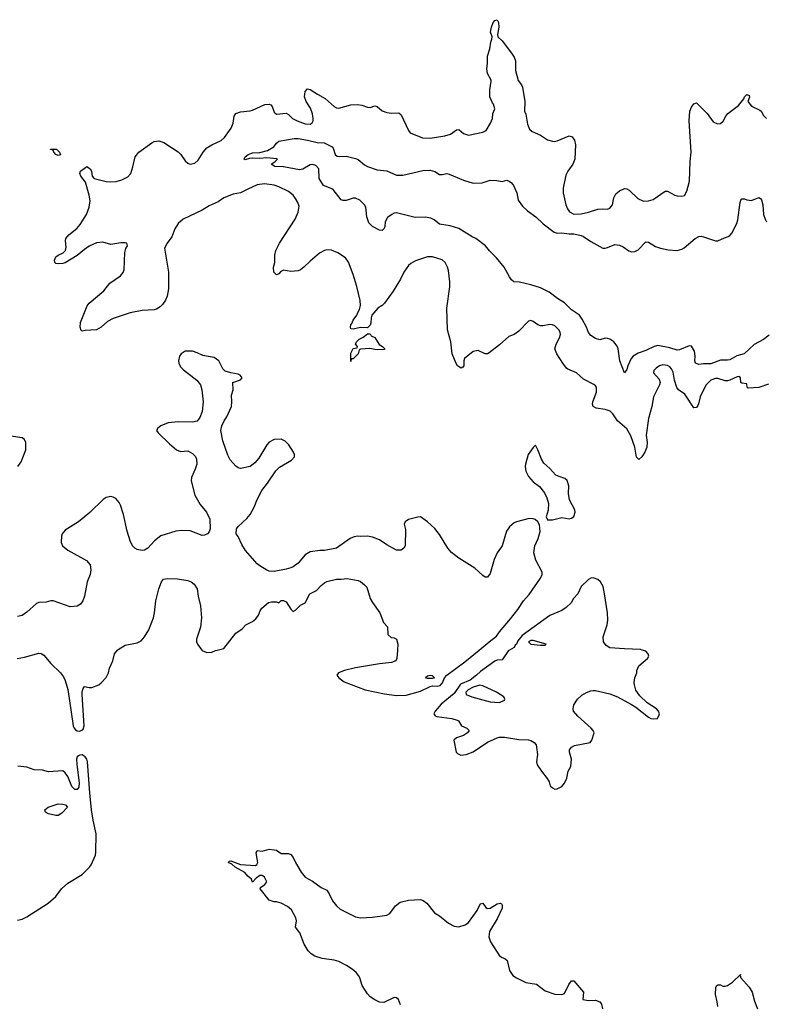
# Model space of a CAD drawing. Header units: inches. Extents: x 2001573 to 2220545, y 644482 to 846830.
# Tile 748 of 755: x 2202810 to 2209033, y 757049 to 765253. Entities that reach past the tile are written whole.
import ezdxf

# ---------------------------------------------------------------- set-up
doc = ezdxf.new("R2010")
doc.units = ezdxf.units.IN
doc.header["$MEASUREMENT"] = 0
doc.layers.add('C2705', color=7, linetype='Continuous')
doc.layers.add('C2706', color=7, linetype='Continuous')

msp = doc.modelspace()

# ---------------------------------------------------------------- linework, layer by layer
at = {"layer": 'C2705', "color": 5}
for points, elevation in [([(2202789.5, 759930.5), (2202850, 759940.5), (2202970, 759974), (2202990, 759970.7), (2203010, 759958.8), (2203069.1, 759889.1), (2203151.2, 759811.2), (2203176.2, 759776.2), (2203190, 759747), (2203210, 759672.7), (2203256.3, 759370), (2203263.3, 759350), (2203275.4, 759335.5), (2203290, 759327.2), (2203310, 759325.9), (2203327.3, 759332.7), (2203337.5, 759342.5), (2203346.3, 759370), (2203329.4, 759630.6), (2203330, 759651.3), (2203339.3, 759680.7), (2203350, 759697.3), (2203390, 759687.3), (2203412.1, 759687.9), (2203469.4, 759710.6), (2203490, 759726), (2203529.4, 759770.6), (2203549.3, 759810.7), (2203559.3, 759850), (2203586, 759910), (2203601.2, 759970), (2203625.2, 760000)], 320), ([(2204328.5, 760000), (2204330, 759998), (2204370, 759979.1), (2204410, 759983.8), (2204442.9, 759997.1), (2204454.8, 760000)], 320), ([(2205957.8, 760000), (2205954, 759930), (2205946, 759910), (2205910, 759896.1), (2205810, 759886.6), (2205607.6, 759852.4), (2205517.1, 759830), (2205468.2, 759810), (2205453, 759790), (2205470.3, 759770.3), (2205515.6, 759735.6), (2205690, 759670.3), (2205850, 759635.8), (2205950, 759622.9), (2206030, 759624.2), (2206150, 759659), (2206230, 759695.9), (2206250, 759701), (2206290, 759698.2), (2206315.1, 759704.9), (2206333.7, 759726.3), (2206350, 759767.7), (2206369, 759791), (2206518.8, 759901.2), (2206638.3, 760000)], 320), ([(2206891.1, 760000), (2206884.1, 759995.9), (2206830, 759918), (2206790, 759917.2), (2206770, 759906.6), (2206650, 759822.4), (2206616.9, 759790), (2206564, 759750), (2206483.5, 759716.5), (2206430, 759639.1), (2206322.9, 759550), (2206271.9, 759490), (2206260.4, 759470), (2206272, 759452), (2206286.8, 759446.8), (2206412, 759430), (2206455.6, 759415.6), (2206466, 759410), (2206491, 759370), (2206536, 759350), (2206556, 759330), (2206542.8, 759310), (2206510, 759289.3), (2206451.3, 759270), (2206427.3, 759250), (2206447.3, 759150), (2206458, 759138), (2206485.8, 759125.8), (2206530, 759130.5), (2206590, 759153.4), (2206710, 759233.4), (2206788.7, 759270), (2206806.7, 759273.3), (2206850, 759273.4), (2206970, 759256.5), (2207050, 759252.9), (2207070, 759247.2), (2207099.1, 759230), (2207114.8, 759210), (2207118.8, 759190), (2207126, 759130), (2207118.8, 759070), (2207123.5, 759043.5), (2207158, 758990), (2207206, 758930), (2207222, 758902), (2207232, 758870), (2207251.1, 758851.1), (2207270, 758842), (2207290, 758844.7), (2207330, 758864.7), (2207350, 758891.3), (2207370, 758932), (2207382.7, 758990), (2207403.7, 759030), (2207409.4, 759090), (2207392.3, 759150), (2207393.2, 759170), (2207409, 759190), (2207434.7, 759205.3), (2207564, 759230), (2207579.3, 759250), (2207598, 759310), (2207589.5, 759330), (2207573.3, 759350), (2207461.2, 759450), (2207426, 759490), (2207422.4, 759510), (2207430, 759542.8), (2207459.5, 759590), (2207494.5, 759625.5), (2207533, 759647), (2207570, 759661.3), (2207590, 759663.7), (2207610, 759663.7), (2207730, 759635.3), (2207791.7, 759611.7), (2207908.1, 759548.1), (2207945.2, 759525.2), (2208050, 759441), (2208070, 759431), (2208090, 759426), (2208126, 759430), (2208140.4, 759459.6), (2208142, 759470), (2208134, 759490), (2208119, 759510), (2208039.5, 759559.5), (2207978, 759618), (2207946.2, 759666.2), (2207933.6, 759710), (2207931.6, 759730), (2207937.6, 759770), (2207953.6, 759810), (2207954.5, 759830), (2207969.2, 759870), (2208044, 759930), (2208054, 759950), (2208049, 759970), (2208028.7, 759990), (2207999.1, 760000)], 320), ([(2202790, 757750.7), (2202830, 757758), (2202870, 757778.4), (2203047, 757890), (2203110, 757947.7), (2203159.5, 758010), (2203210, 758057.3), (2203330, 758130.6), (2203392.7, 758190), (2203406, 758210), (2203441.2, 758290), (2203444.8, 758315.2), (2203446.9, 758470), (2203422, 758582), (2203408.4, 758668.4), (2203393.5, 758810), (2203374.7, 759070), (2203368.3, 759090), (2203354.5, 759110), (2203330, 759126.7), (2203310, 759125.1), (2203300.8, 759119.2), (2203290.1, 759109.9), (2203284.1, 759090), (2203285.7, 759045.7), (2203305.7, 758894.3), (2203303.4, 758856.7), (2203290, 758838.2), (2203270, 758839), (2203242.9, 758862.9), (2203210, 758947), (2203190, 758978.7), (2203170, 758993.3), (2203050, 758986), (2202998.8, 758998.8), (2202930, 759001.1), (2202870, 759023.9), (2202792.9, 759032.9)], 320), ([(2205984.1, 757044.1), (2205966.6, 757090), (2205950, 757102.9), (2205930, 757104.2), (2205844.5, 757064.5), (2205810, 757065.2), (2205770, 757086), (2205731.4, 757111.5), (2205710, 757136), (2205664.4, 757204.4), (2205645.3, 757270), (2205633.3, 757290), (2205613.6, 757313.6), (2205580.2, 757340.2), (2205532.8, 757372.8), (2205470, 757405.9), (2205430, 757415.8), (2205330, 757429.3), (2205269.9, 757449.9), (2205239.1, 757470), (2205215.5, 757495.5), (2205179.7, 757550), (2205143.6, 757643.6), (2205109, 757690), (2205116.2, 757743.8), (2205111.8, 757770), (2205074.5, 757834.5), (2205042.9, 757862.9), (2204990, 757892.7), (2204950, 757902), (2204930, 757902), (2204890, 757917), (2204813.2, 758010), (2204818, 758022), (2204852.7, 758047.3), (2204869.5, 758070), (2204850, 758109.3), (2204830, 758120.9), (2204810, 758120.9), (2204780.5, 758099.5), (2204750, 758066), (2204742, 758090), (2204710, 758116), (2204687, 758147), (2204604.5, 758190), (2204577.5, 758217.5), (2204548.7, 758230), (2204558, 758242), (2204570, 758244.7), (2204650, 758214), (2204774.2, 758205.8), (2204786.8, 758213.2), (2204795.1, 758230), (2204781.2, 758310), (2204789.4, 758330.6), (2204830, 758324.9), (2204890, 758340.5), (2204930, 758337.1), (2204950, 758332.7), (2204990, 758305.5), (2205050, 758304.9), (2205070, 758296.4), (2205090, 758270.8), (2205108.4, 758230), (2205155.8, 758150), (2205190, 758108.5), (2205250, 758074.4), (2205322, 758022), (2205370, 758001), (2205390.4, 757970.4), (2205418, 757910), (2205450.4, 757870), (2205482.3, 757842.3), (2205610, 757776.4), (2205650, 757770.4), (2205750, 757774), (2205870, 757792.6), (2205894, 757806), (2205943.5, 757870), (2205981.8, 757898.3), (2206050, 757917.7), (2206150, 757922.6), (2206173.8, 757913.8), (2206203, 757890), (2206266.4, 757810), (2206310, 757786.5), (2206384.9, 757724.9), (2206430, 757700.8), (2206470, 757695.3), (2206522.7, 757710), (2206549.8, 757730.2), (2206623.7, 757830), (2206630, 757851), (2206650, 757884.7), (2206670, 757891.3), (2206694.4, 757854.4), (2206710, 757847.3), (2206730, 757850.6), (2206790, 757886.8), (2206814, 757890), (2206824.7, 757884.7), (2206830, 757874), (2206830.7, 757850), (2206790, 757759.5), (2206724.8, 757655.2), (2206719.5, 757610), (2206734.6, 757570), (2206810, 757452.7), (2206830, 757438.7), (2206854.8, 757430), (2206873, 757413), (2206892.2, 757330), (2206920.4, 757290), (2206950.2, 757270.2), (2207030, 757230.2), (2207117, 757217), (2207190, 757160.3), (2207270, 757132), (2207329.4, 757130.6), (2207350, 757138.8), (2207386, 757214), (2207410, 757242.8), (2207430, 757242.8), (2207510.6, 757150), (2207504.9, 757090), (2207550, 757079.7), (2207610, 757082), (2207645.5, 757070), (2207658, 757050), (2207668.7, 757010)], 280), ([(2208628, 757030), (2208624.2, 757070), (2208609.6, 757130.4), (2208612.3, 757187.7), (2208617.2, 757202.8), (2208630, 757210.7), (2208650, 757210.5), (2208670, 757200.5), (2208690, 757199.1), (2208710, 757204.9), (2208750, 757234), (2208818, 757298), (2208814, 757290), (2208821, 757270), (2208890, 757190.8), (2208915.5, 757150), (2208934.7, 757074.7), (2208959.3, 757010)], 280)]:
    msp.add_lwpolyline(points, dxfattribs=dict(at, elevation=elevation))
for points, elevation in [([(2206230, 759789.2), (2206210, 759784), (2206191.3, 759770), (2206205.9, 759765.8), (2206250, 759766.7), (2206266, 759770), (2206250, 759786)], 340), ([(2206646.5, 759706.5), (2206590.3, 759690), (2206547.2, 759670), (2206527.6, 759650), (2206530.5, 759630), (2206578.8, 759610), (2206731.3, 759568.7), (2206810, 759562.8), (2206850, 759582), (2206854, 759590), (2206844, 759610), (2206784.5, 759650), (2206670, 759701.8)], 340), ([(2203110, 758622), (2203050, 758637), (2203026, 758650), (2203018, 758670), (2203046, 758690), (2203130, 758717.8), (2203170, 758716.5), (2203190.8, 758710), (2203207.7, 758690), (2203159.9, 758640.1), (2203130, 758622)], 320)]:
    msp.add_lwpolyline(points, close=True, dxfattribs=dict(at, elevation=elevation))
at = {"layer": 'C2706', "color": 5}
for points, elevation in [([(2209050, 762215.1), (2208970, 762187.1), (2208881.5, 762181.5), (2208874, 762190), (2208870, 762218), (2208830, 762224), (2208822, 762230), (2208817.2, 762270), (2208810, 762279), (2208790, 762278), (2208730.4, 762249.6), (2208710, 762245.1), (2208690, 762244.2), (2208630, 762262.7), (2208610, 762263.9), (2208570, 762249.7), (2208530, 762206.3), (2208482.6, 762110), (2208468.6, 762051.4), (2208461.7, 762038.3), (2208450, 762021.2), (2208430, 762019), (2208354, 762134), (2208300.5, 762170), (2208287, 762186.9), (2208268.3, 762248.3), (2208256.2, 762316.2), (2208243.6, 762343.6), (2208230, 762359.6), (2208210, 762372.6), (2208170, 762377.2), (2208143, 762370), (2208114.9, 762350), (2208096.3, 762330), (2208093.4, 762310), (2208139, 762259), (2208147.2, 762230), (2208143.1, 762210), (2208092.9, 762110), (2208080.2, 762030), (2208051.2, 761930), (2208031.7, 761790), (2208040.9, 761730), (2208038, 761690), (2208020.7, 761650), (2207996.3, 761610), (2207969.6, 761589.6), (2207950, 761608.7), (2207936.9, 761690), (2207904.8, 761784.8), (2207870, 761844.2), (2207791.6, 761910), (2207753.6, 761970), (2207731.9, 761991.9), (2207690, 762005.7), (2207615.1, 762015.1), (2207591.2, 762031.1), (2207585.7, 762050), (2207587.1, 762070), (2207618, 762150), (2207617, 762190), (2207610, 762201.2), (2207594.5, 762214.5), (2207510, 762257.6), (2207450, 762309.6), (2207380, 762340), (2207367.2, 762350), (2207336.4, 762390), (2207287.2, 762470), (2207271, 762510), (2207280.4, 762550), (2207310, 762602), (2207316.4, 762630), (2207314.7, 762650), (2207304.4, 762670), (2207270, 762701.7), (2207250, 762711.1), (2207230, 762714), (2207170, 762701.1), (2207150, 762702), (2207129.8, 762709.8), (2207090, 762738.4), (2207070, 762745.1), (2207050, 762740.7), (2206970, 762658.4), (2206930, 762629.6), (2206887.8, 762612.2), (2206810, 762542.7), (2206723.4, 762476.6), (2206710, 762469.6), (2206690, 762469.6), (2206630, 762495.6), (2206590.5, 762489.5), (2206518, 762430), (2206512.4, 762410), (2206512, 762370), (2206503, 762357), (2206490, 762349.6), (2206459.3, 762370), (2206446.9, 762386.9), (2206415.1, 762470), (2206402.9, 762570), (2206376.2, 762670), (2206369.7, 762850), (2206393.8, 763026.2), (2206394, 763070), (2206383.1, 763163.1), (2206375.4, 763190), (2206356.3, 763230), (2206331.4, 763251.4), (2206250, 763276.9), (2206210, 763276.3), (2206110, 763242.9), (2206070, 763220.5), (2206050, 763203.6), (2206011.7, 763150), (2205984, 763090), (2205922.3, 762990), (2205850.3, 762890), (2205830, 762871.1), (2205796.3, 762850), (2205744.7, 762790), (2205738.8, 762770), (2205736.8, 762723.2), (2205730, 762708), (2205710, 762686), (2205650, 762688), (2205590, 762675.3), (2205570, 762678), (2205567, 762690), (2205570, 762710.8), (2205578.7, 762721.3), (2205590, 762750.6), (2205621.2, 762790), (2205630, 762818), (2205642.7, 762837.3), (2205649.5, 762870.5), (2205647.2, 762912.8), (2205620.7, 763030), (2205589.9, 763130), (2205551.8, 763231.8), (2205525.1, 763270), (2205461.3, 763310), (2205410, 763331.7), (2205370, 763334.8), (2205350, 763330.8), (2205310, 763308.4), (2205230, 763241.1), (2205179.5, 763190), (2205150, 763169.7), (2205130, 763160.5), (2205070, 763154.7), (2205010, 763166.6), (2204985.5, 763154.5), (2204970, 763135.3), (2204950, 763128), (2204929.4, 763149.4), (2204924, 763190), (2204936, 763230), (2204935.1, 763290), (2204943.6, 763330), (2204975.1, 763390), (2205106.4, 763590), (2205132, 763650), (2205138.2, 763698.2), (2205128.7, 763730), (2205110, 763762), (2205088.5, 763790), (2205050, 763822.7), (2204970, 763860.5), (2204930, 763873), (2204850, 763886), (2204790, 763876), (2204710, 763841.5), (2204650, 763809.8), (2204590, 763799.2), (2204510.2, 763769.8), (2204464.7, 763735.3), (2204390, 763702.2), (2204330, 763667), (2204171.9, 763590), (2204130, 763554.7), (2204102, 763510), (2204076.9, 763443.1), (2204037.9, 763390), (2204017.9, 763350), (2204050.1, 763149.9), (2204049.1, 763010.9), (2204038.6, 762950), (2204024.5, 762915.5), (2204000.5, 762879.5), (2203980.6, 762859.4), (2203950, 762840.6), (2203930, 762835.5), (2203830, 762830.4), (2203730, 762811.2), (2203590, 762762.6), (2203542.9, 762737.1), (2203490, 762689.8), (2203450, 762667.7), (2203356, 762664), (2203330, 762657), (2203322, 762662), (2203313.3, 762690), (2203317.7, 762730), (2203370.9, 762870), (2203389.3, 762890.7), (2203510, 762993.4), (2203561.9, 763058.1), (2203650, 763117.5), (2203673.5, 763146.5), (2203681.3, 763170), (2203686.2, 763313.8), (2203694.8, 763345.2), (2203707.6, 763370), (2203702, 763390), (2203690, 763393.3), (2203652.8, 763392.8), (2203570, 763381), (2203502, 763398), (2203450, 763394.6), (2203390, 763367.1), (2203350, 763339.1), (2203290, 763287.2), (2203190, 763226.9), (2203170, 763221.1), (2203130, 763218.9), (2203110, 763221.3), (2203103.1, 763230), (2203100.3, 763250), (2203110, 763276.5), (2203130, 763291.7), (2203170.7, 763309.3), (2203190.9, 763330), (2203197.5, 763357.5), (2203191.3, 763410), (2203193.3, 763430), (2203218.4, 763461.6), (2203287.3, 763512.7), (2203314.5, 763545.5), (2203367.5, 763630), (2203389.7, 763689.7), (2203396.2, 763743.8), (2203390, 763791.5), (2203358.1, 763898.1), (2203320.2, 763950), (2203311.9, 763970), (2203315.6, 763990), (2203357.3, 764022.6), (2203370, 764028.9), (2203396.2, 764010), (2203408.4, 763990), (2203414.9, 763950), (2203430, 763930.3), (2203530, 763905.7), (2203570, 763901.1), (2203615, 763905), (2203661.3, 763918.7), (2203710, 763942.6), (2203735.8, 763970), (2203754.1, 764025.9), (2203771.3, 764110), (2203801.6, 764150), (2203910, 764227.8), (2203930, 764236.8), (2203970, 764242.5), (2204010, 764230.2), (2204131.2, 764151.1), (2204154.2, 764130), (2204190, 764076.5), (2204210, 764056.5), (2204230, 764049.3), (2204270, 764058), (2204298, 764082), (2204338.8, 764150), (2204370, 764185.4), (2204410, 764211.4), (2204490, 764247.1), (2204517.8, 764270), (2204572.4, 764350), (2204588.1, 764390), (2204598.4, 764450), (2204612.7, 764470), (2204650, 764484.9), (2204730, 764492.9), (2204750, 764498.9), (2204852.3, 764547.7), (2204890, 764550.2), (2204902.5, 764542.5), (2204913.7, 764530), (2204930, 764482), (2204950, 764465.3), (2205030, 764474.4), (2205050, 764462), (2205084.6, 764430), (2205121.3, 764410), (2205190, 764384.1), (2205230, 764383.8), (2205246.6, 764393.4), (2205255.2, 764410), (2205257.3, 764430), (2205250, 764469.3), (2205234.9, 764514.9), (2205198.3, 764570), (2205183.1, 764610), (2205190, 764656), (2205210, 764677.3), (2205230, 764670.4), (2205291.1, 764631.1), (2205356.5, 764596.5), (2205430, 764530.3), (2205450, 764517.4), (2205470, 764516.5), (2205570, 764542.6), (2205625.1, 764545.1), (2205660.5, 764540.5), (2205710, 764523.1), (2205730, 764522.4), (2205770, 764534), (2205790, 764530.4), (2205830, 764492.7), (2205870, 764478.4), (2205910, 764474), (2205970, 764478), (2205990, 764461), (2206050.3, 764330.3), (2206065.5, 764310), (2206168.5, 764268.5), (2206230, 764264.7), (2206354.8, 764285.2), (2206400.4, 764299.6), (2206450, 764336.3), (2206470, 764338.8), (2206510, 764306), (2206550, 764291), (2206670, 764314.8), (2206697.2, 764330), (2206734.5, 764390), (2206749.5, 764430), (2206753.2, 764470), (2206769.3, 764510), (2206759.3, 764550), (2206750, 764561.2), (2206728.4, 764610), (2206728.2, 764668.2), (2206740.2, 764740.2), (2206739, 764750), (2206710, 764804), (2206704.2, 764844.2), (2206709.7, 764890), (2206709.7, 764950), (2206729.7, 765010), (2206735.6, 765064.4), (2206746.6, 765090), (2206749.2, 765109.2), (2206735.1, 765150), (2206742, 765190), (2206757, 765230), (2206770, 765244.9), (2206790, 765253), (2206799.5, 765230), (2206802.4, 765190), (2206793.4, 765130), (2206796, 765110), (2206830, 765076.3), (2206910, 764974.8), (2206930, 764941), (2206941.6, 764910), (2206941.6, 764830), (2206966, 764746), (2206993, 764710), (2207000.5, 764690), (2207019.5, 764570), (2207018.4, 764490), (2207030, 764466), (2207042.3, 764382.3), (2207060.2, 764340.2), (2207080.4, 764320.4), (2207150.6, 764290), (2207210, 764250.8), (2207250, 764240.7), (2207270, 764238.8), (2207290, 764244), (2207390, 764285.5), (2207416.1, 764276.1), (2207435.5, 764250), (2207443.8, 764210), (2207436.5, 764090), (2207421.3, 764050), (2207378.7, 763990), (2207362.7, 763957.4), (2207339.6, 763850), (2207340.9, 763810), (2207363.2, 763710), (2207375.8, 763675.8), (2207391.7, 763651.7), (2207430, 763633.4), (2207490, 763635.5), (2207550, 763648), (2207630, 763674), (2207670, 763678), (2207710, 763675.3), (2207730, 763683.1), (2207751.2, 763710), (2207763.5, 763770), (2207779.2, 763800.8), (2207810, 763828), (2207850, 763845.5), (2207870, 763843.8), (2207890, 763832.7), (2207963.1, 763763.1), (2208010, 763742), (2208050, 763742.8), (2208090, 763755.6), (2208190, 763823), (2208210, 763824.9), (2208270, 763790.5), (2208290, 763786), (2208330, 763783), (2208350, 763787.7), (2208370, 763824.7), (2208391.9, 763908.2), (2208397.4, 764070), (2208407.9, 764150), (2208391.3, 764411.3), (2208396.4, 764490), (2208410, 764523.8), (2208430, 764553), (2208450, 764561.6), (2208539.1, 764470), (2208590, 764402), (2208626.2, 764386.2), (2208650, 764388), (2208673, 764407), (2208694.7, 764450), (2208711.6, 764470), (2208801.7, 764538.3), (2208845.8, 764594.2), (2208850, 764610.6), (2208870, 764630.4), (2208890, 764622), (2208893, 764607), (2208878, 764570), (2208910, 764531.3), (2208979.8, 764499.8), (2208990, 764491.3), (2209010, 764456), (2209036, 764430)], 280), ([(2209056.7, 762623.3), (2209010, 762587.2), (2208932.6, 762547.4), (2208848, 762470), (2208788.2, 762451.8), (2208730, 762419.9), (2208710, 762414.9), (2208650, 762416.5), (2208570, 762386.7), (2208510, 762385.8), (2208470, 762378.8), (2208443.2, 762390), (2208437.5, 762410), (2208440.2, 762450), (2208434.1, 762490), (2208410, 762533.5), (2208390, 762535.5), (2208310, 762501.7), (2208290, 762499), (2208230, 762519.6), (2208130, 762538.6), (2208098.3, 762530), (2208030, 762497.4), (2207965.7, 762474.3), (2207924.4, 762450), (2207906.7, 762430), (2207877.6, 762370), (2207870, 762339), (2207850, 762309.4), (2207812.5, 762410), (2207798.8, 762510), (2207790, 762531.5), (2207762, 762570), (2207730, 762592.2), (2207710, 762597.4), (2207690, 762598.7), (2207644.7, 762584.7), (2207610, 762597), (2207570, 762621.6), (2207550, 762646), (2207534.5, 762690), (2207498.7, 762758.7), (2207476.4, 762790), (2207410, 762835.3), (2207350, 762893.1), (2207291.6, 762930), (2207223.4, 762983.4), (2207150, 763018.8), (2207070, 763043.4), (2206975.2, 763064.8), (2206929.2, 763070), (2206910, 763086), (2206892, 763110), (2206848.1, 763190), (2206783.8, 763270), (2206725.7, 763325.7), (2206691.4, 763370), (2206611.6, 763430), (2206582.3, 763442.3), (2206470, 763511.8), (2206396.6, 763536.6), (2206310, 763549.7), (2206265.6, 763585.6), (2206237.8, 763597.8), (2206190, 763606.6), (2206105.9, 763605.9), (2205950, 763644.7), (2205930, 763640.5), (2205910.7, 763630), (2205876, 763604), (2205856.4, 763570), (2205853, 763530), (2205847.1, 763512.9), (2205830, 763495.3), (2205810, 763499), (2205750, 763529.3), (2205721.2, 763561.2), (2205703.7, 763610), (2205696, 763690), (2205684, 763710), (2205644, 763750), (2205610, 763764.5), (2205590, 763765.1), (2205530, 763747.3), (2205505.6, 763745.6), (2205490, 763752), (2205419.5, 763839.5), (2205342.7, 763870), (2205306.6, 763930), (2205302, 764010), (2205277, 764037), (2205250, 764045.1), (2205230, 764043.5), (2205170, 764006.2), (2205142, 764002), (2205010, 764026), (2204935.3, 764030), (2204906, 764050), (2204938, 764070), (2204958, 764090), (2204952.3, 764092.3), (2204870, 764101.2), (2204810, 764096), (2204750, 764099.3), (2204724, 764096), (2204690, 764084), (2204682, 764090), (2204689.4, 764110), (2204715.3, 764130), (2204750, 764144), (2204810, 764147.3), (2204876.3, 764163.7), (2204927.3, 764192.7), (2204950, 764224.7), (2204970, 764241), (2205097.2, 764262.8), (2205130, 764263.1), (2205210, 764250.2), (2205289.7, 764230.3), (2205346.8, 764226.8), (2205414.9, 764194.9), (2205423, 764183), (2205439.3, 764130), (2205456.7, 764116.7), (2205471.8, 764111.8), (2205530, 764114.9), (2205610, 764096.9), (2205630, 764089), (2205683.2, 764043.3), (2205709.4, 764029.4), (2205790, 764002), (2205870, 763993.8), (2205950, 763958), (2206002.5, 763957.5), (2206170, 763995.6), (2206230, 763998.9), (2206268.9, 763988.9), (2206310, 763964), (2206330, 763962), (2206369.6, 763970.4), (2206390, 763966), (2206510, 763916.5), (2206590, 763891.7), (2206665.9, 763894.1), (2206730, 763915.3), (2206787.5, 763912.5), (2206830, 763903.8), (2206870, 763914.9), (2206890, 763908), (2206910, 763892.4), (2206925.3, 763870), (2206953.2, 763810), (2206965.7, 763750), (2207000.3, 763700.3), (2207041.6, 763661.6), (2207112.2, 763610), (2207172.4, 763552.5), (2207263.5, 763483.5), (2207290, 763475.3), (2207330, 763476.3), (2207390, 763468.5), (2207430, 763468.4), (2207490, 763455.5), (2207510, 763447.6), (2207570, 763403.7), (2207670, 763350.4), (2207690, 763348.8), (2207710, 763354), (2207770, 763378.7), (2207810, 763374), (2207840.3, 763360.3), (2207885.9, 763325.8), (2207910, 763318), (2207937.2, 763322.8), (2207963.9, 763336.1), (2208030, 763402.8), (2208050, 763398.8), (2208110, 763363.8), (2208150, 763350.5), (2208215.1, 763335.1), (2208290, 763329), (2208330, 763340.3), (2208348.9, 763351.1), (2208440.5, 763430), (2208470, 763445.3), (2208490, 763448.9), (2208510, 763444.6), (2208610, 763410.7), (2208630, 763410.7), (2208683.3, 763436.7), (2208714.2, 763445.8), (2208730, 763456), (2208744.8, 763475.2), (2208786.2, 763553.8), (2208795.4, 763584.6), (2208816, 763730), (2208821.2, 763750), (2208830, 763761), (2208850, 763759.1), (2208870, 763750.6), (2208910, 763747.3), (2208970, 763771), (2208984, 763764), (2208992.7, 763752.7), (2209003.8, 763710), (2209008.6, 763630), (2209022.6, 763590), (2209034.6, 763570)], 260), ([(2206638.3, 760000), (2206723, 760070), (2206785.1, 760114.9), (2206810, 760152.8), (2206900.8, 760259.2), (2206962.1, 760337.9), (2207009.4, 760410.6), (2207055.9, 760464.1), (2207150, 760600.3), (2207163.5, 760630), (2207163.5, 760650), (2207111.4, 760750), (2207095.6, 760810), (2207103.6, 760870), (2207131.4, 760930), (2207149.2, 760989.2), (2207142.7, 761042.7), (2207129, 761070), (2207107.3, 761087.3), (2207090, 761094.5), (2207057.5, 761097.5), (2206950, 761069.4), (2206930, 761059.5), (2206892.3, 761027.7), (2206867.7, 760990), (2206830.8, 760870), (2206790.7, 760809.3), (2206764.5, 760755.5), (2206730, 760638), (2206710, 760608.7), (2206690, 760609), (2206670, 760621.2), (2206603.3, 760683.3), (2206470, 760767.3), (2206410, 760814.5), (2206378.4, 760850), (2206310, 760964), (2206270, 761014), (2206210, 761069), (2206150, 761109.2), (2206129, 761109), (2206050, 761089.2), (2206024, 761070), (2206014, 761050), (2206024.5, 761004.5), (2206023, 760870), (2206011.9, 760848.2), (2205990, 760832.3), (2205950, 760832.3), (2205870, 760876.2), (2205810, 760918.4), (2205750, 760942), (2205710, 760949.4), (2205650, 760946), (2205629.1, 760949.1), (2205596.8, 760943.2), (2205564.7, 760930), (2205450, 760849.3), (2205350.6, 760829.4), (2205310.7, 760829.3), (2205230, 760819), (2205190, 760794), (2205130, 760724), (2205090, 760694), (2205070, 760685.2), (2205030, 760673.2), (2204930, 760656), (2204890, 760657.2), (2204870, 760665.2), (2204810, 760700.9), (2204790, 760718), (2204692.3, 760830), (2204660.1, 760880.1), (2204630, 760948), (2204615.3, 760970), (2204617.2, 761010), (2204630, 761031), (2204703.9, 761096.1), (2204729.7, 761130.3), (2204762.9, 761190), (2204790, 761256), (2204829.4, 761330), (2204876, 761390), (2204944.8, 761495.2), (2204976.6, 761523.4), (2205076.6, 761583.4), (2205099, 761610), (2205101.2, 761630), (2205092.7, 761650), (2205052.7, 761710), (2205021.5, 761741.5), (2204990, 761757.2), (2204930, 761756), (2204890, 761733.2), (2204868.5, 761711.5), (2204802, 761598), (2204770, 761561.2), (2204730, 761529), (2204650, 761514), (2204630, 761519), (2204610, 761534), (2204565.4, 761585.4), (2204545.4, 761625.4), (2204504.1, 761744.1), (2204485.2, 761830), (2204494, 761870), (2204514, 761910), (2204537.5, 761942.5), (2204574, 762030), (2204579, 762070), (2204574.6, 762125.4), (2204588, 762170), (2204586, 762230), (2204650, 762251.3), (2204664, 762270), (2204648.7, 762290), (2204630, 762299.3), (2204569.3, 762309.3), (2204523.3, 762323.3), (2204503, 762343), (2204469.6, 762410), (2204430, 762438.9), (2204335.1, 762455.1), (2204290, 762478.4), (2204250, 762489.6), (2204190, 762489.6), (2204155.5, 762470), (2204140.4, 762450), (2204132.7, 762410), (2204134.9, 762390), (2204150, 762360.7), (2204174.4, 762334.4), (2204286.8, 762250), (2204317.3, 762210), (2204327.7, 762170), (2204338.8, 762070), (2204330, 761988), (2204310, 761938), (2204290, 761908.7), (2204250, 761899), (2204130, 761902.4), (2204047.5, 761892.5), (2203986, 761870), (2203961, 761850), (2203951.3, 761830), (2203964.7, 761810), (2204058, 761718), (2204116, 761670), (2204150, 761654.8), (2204210, 761661), (2204250, 761638), (2204274, 761614), (2204284.7, 761590), (2204286, 761550), (2204273.4, 761506.6), (2204241.4, 761438.6), (2204238.8, 761410), (2204270.7, 761290), (2204313.2, 761213.2), (2204366, 761150), (2204394.8, 761090), (2204398, 761010), (2204390, 760986), (2204374, 760970), (2204350, 760958), (2204330, 760955.3), (2204230, 760995.1), (2204157.5, 760997.5), (2204112, 760990), (2203987.2, 760952.8), (2203934, 760910), (2203878.8, 760850), (2203850, 760833.2), (2203830, 760829), (2203790, 760839), (2203770, 760848.7), (2203750, 760868.7), (2203729.3, 760910), (2203704.5, 760990), (2203675.6, 761130), (2203650, 761208.7), (2203638, 761230), (2203610, 761262.7), (2203590, 761275.1), (2203570, 761280.9), (2203530, 761272.7), (2203504.1, 761255.9), (2203394.2, 761145.8), (2203298.8, 761070), (2203190, 760999.3), (2203164.9, 760970), (2203159.1, 760950), (2203155.3, 760895.3), (2203166.8, 760870), (2203210, 760833.4), (2203365.8, 760745.8), (2203397.3, 760710), (2203403, 760670), (2203397.1, 760630), (2203373, 760570), (2203350.4, 760450), (2203334.9, 760410), (2203316.5, 760383.5), (2203290, 760366), (2203230, 760360.7), (2203090, 760409.2), (2203070, 760409.2), (2203030, 760399.5), (2202970, 760396.2), (2202950, 760389.4), (2202870, 760317), (2202830, 760289.3), (2202790, 760279.3)], 320), ([(2202794, 761530), (2202822.4, 761570), (2202860.7, 761670), (2202859.5, 761730), (2202850, 761755.3), (2202830, 761769), (2202619.3, 761799.3)], 320), ([(2203625.2, 760000), (2203630, 760006), (2203690, 760040.7), (2203790, 760061), (2203821.5, 760078.5), (2203850, 760110.8), (2203885.1, 760170), (2203925.1, 760270), (2203934, 760310), (2203945.1, 760410), (2203969.6, 760510.4), (2203992.3, 760567.7), (2204009.6, 760590.4), (2204042.9, 760597.1), (2204125.6, 760594.4), (2204210, 760580.3), (2204238.8, 760570), (2204262.8, 760550), (2204290, 760511.3), (2204298.4, 760450), (2204317.6, 760370), (2204325.5, 760270), (2204317.1, 760190), (2204284, 760090), (2204282.8, 760070), (2204291, 760050), (2204328.5, 760000)], 320), ([(2204454.8, 760000), (2204510, 760013.4), (2204610, 760140.7), (2204664.1, 760175.9), (2204694, 760210), (2204750, 760239.1), (2204778.6, 760261.4), (2204800.7, 760290), (2204814, 760326), (2204829.3, 760350), (2204884.7, 760395.3), (2204910, 760402), (2204950, 760402), (2204970, 760394), (2204990, 760414), (2205010, 760414), (2205030, 760402), (2205070, 760342), (2205090, 760322), (2205110, 760332), (2205150, 760374), (2205190, 760394), (2205228.7, 760470), (2205284.1, 760495.9), (2205321.5, 760538.5), (2205350, 760561), (2205370, 760571), (2205450, 760591), (2205490, 760591), (2205538, 760598), (2205630, 760578.8), (2205650, 760570.8), (2205685.2, 760545.2), (2205704.5, 760524.5), (2205730.7, 760430), (2205750, 760396), (2205812, 760310), (2205842, 760230), (2205874.4, 760194.4), (2205878, 760130), (2205906.4, 760106.4), (2205930, 760101), (2205951, 760090), (2205960.5, 760050), (2205957.8, 760000)], 320), ([(2207999.1, 760000), (2207984.8, 760004.8), (2207850, 760009.6), (2207730, 760019.6), (2207699.1, 760039.1), (2207676, 760070), (2207672.7, 760110), (2207707.8, 760210), (2207713, 760250), (2207709.7, 760309.7), (2207685.6, 760470), (2207674.5, 760530), (2207652.3, 760570), (2207629.6, 760589.6), (2207590, 760602), (2207570, 760598.4), (2207550, 760587.3), (2207490.4, 760530), (2207460.7, 760470), (2207427.3, 760430), (2207405.5, 760394.5), (2207365.2, 760354.8), (2207330, 760329.2), (2207230, 760289.6), (2206997.3, 760122.7), (2206962.5, 760077.5), (2206950, 760049.6), (2206939.5, 760040.5), (2206930, 760022.7), (2206891.1, 760000)], 320)]:
    msp.add_lwpolyline(points, dxfattribs=dict(at, elevation=elevation))
for points, elevation in [([(2203130, 764121.2), (2203110, 764129.6), (2203095.3, 764150), (2203090, 764166), (2203066, 764170), (2203066, 764174), (2203115.3, 764175.3), (2203141, 764150), (2203150, 764126)], 280), ([(2205838, 762502), (2205770, 762505.1), (2205727.1, 762512.9), (2205651, 762509), (2205638, 762502), (2205630.6, 762470), (2205610, 762445.2), (2205590, 762428), (2205574, 762426), (2205570, 762406), (2205570, 762474), (2205590, 762512), (2205622, 762518), (2205626, 762530), (2205608, 762550), (2205618, 762570), (2205638, 762590), (2205673.6, 762606.4), (2205710, 762634), (2205730, 762634), (2205739.6, 762619.6), (2205770, 762604.7), (2205806.8, 762546.8), (2205834, 762530), (2205850, 762514), (2205850, 762506)], 280), ([(2207110, 761708), (2207090, 761689), (2207048.2, 761630), (2207025.5, 761550), (2207023.8, 761530), (2207030, 761492), (2207050, 761447.3), (2207090, 761402), (2207142.8, 761362.8), (2207184, 761310), (2207204, 761270), (2207218, 761222), (2207215.3, 761164.7), (2207198, 761110), (2207210, 761084.7), (2207250, 761086), (2207330, 761106), (2207390, 761094), (2207410, 761098.8), (2207430, 761112), (2207441.2, 761150), (2207437.2, 761170), (2207391.4, 761251.5), (2207384.9, 761304.9), (2207386, 761370), (2207374.5, 761414.5), (2207354, 761430), (2207305.3, 761445.3), (2207278.9, 761458.9), (2207230, 761514.5), (2207178.9, 761558.9), (2207158, 761590), (2207130, 761668.7)], 320), ([(2207070, 760081.1), (2207050.3, 760070), (2207071.3, 760050), (2207150, 760041.3), (2207190, 760042), (2207199.3, 760050), (2207090, 760079.8)], 340)]:
    msp.add_lwpolyline(points, close=True, dxfattribs=dict(at, elevation=elevation))

doc.saveas('drawing.dxf')
